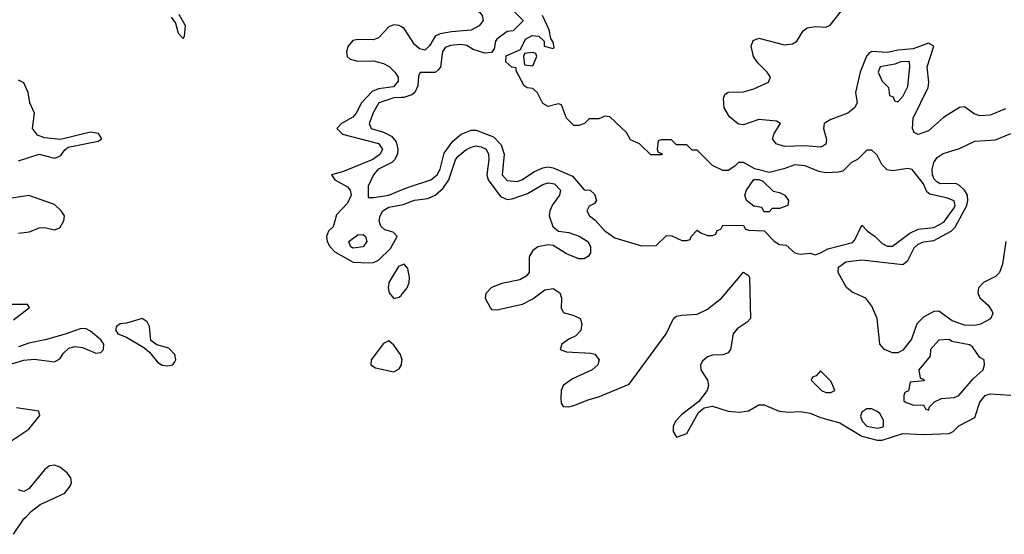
# Model space of a CAD drawing. Header units: inches. Extents: x 2710684 to 2828758, y 857022 to 965663.
# Tile 261 of 316: x 2778514 to 2782345, y 879930 to 881934. Entities that reach past the tile are written whole.
import ezdxf

# ---------------------------------------------------------------- set-up
doc = ezdxf.new("R2010")
doc.units = ezdxf.units.IN
doc.header["$MEASUREMENT"] = 0
for name, color, linetype in [('C7877', 7, 'Continuous'), ('C7878', 7, 'Continuous'), ('C7888', 7, 'Continuous')]:
    doc.layers.add(name, color=color, linetype=linetype)

msp = doc.modelspace()

# ---------------------------------------------------------------- linework, layer by layer
at = {"layer": 'C7877', "color": 4, "elevation": 4}
msp.add_lwpolyline([(2778489.7, 879930), (2778529.8, 879990.2), (2778540.1, 880000)], dxfattribs=at)
at = {"layer": 'C7878', "color": 4}
for points, elevation in [([(2779103.4, 881943.4), (2779120.3, 881920.3), (2779130, 881881), (2779150, 881860.7), (2779155.1, 881870), (2779159.7, 881910), (2779134.5, 881954.5)], 4), ([(2780000, 881905.4), (2779990, 881911.1), (2779970, 881913.5), (2779950, 881905.7), (2779910, 881863.1), (2779890, 881854.8), (2779830, 881857.2), (2779810, 881852.4), (2779791.4, 881830), (2779784.9, 881810), (2779787.9, 881790), (2779800.1, 881780.1), (2779830, 881772.2), (2779890, 881773.8), (2779930, 881763.2), (2779951.4, 881751.4), (2779974, 881730), (2779986.5, 881710), (2779986.1, 881693.9), (2779968.1, 881671.9), (2779910, 881664.8), (2779885.3, 881654.7), (2779843.8, 881610), (2779823.7, 881570), (2779810, 881553.6), (2779765.5, 881530), (2779748.4, 881510), (2779770, 881487.8), (2779910, 881451.4), (2779925.3, 881430), (2779916.5, 881410), (2779888.2, 881390), (2779770, 881341.3), (2779726.8, 881330), (2779740.7, 881310), (2779790, 881283.1), (2779799.6, 881270), (2779803.6, 881250), (2779790, 881219.6), (2779746.4, 881173.6), (2779733, 881127), (2779716, 881110), (2779707.3, 881090), (2779710.7, 881070), (2779720.7, 881050), (2779740.7, 881030), (2779812, 880990), (2779872.8, 880987.2), (2779890, 880988.5), (2779910, 880997.1), (2779956.9, 881043.1), (2779982.9, 881090), (2779966.7, 881106.7), (2779935.2, 881115.2), (2779919.2, 881130), (2779912.9, 881150), (2779916.1, 881170), (2779927.1, 881190), (2779950, 881203.2), (2780000, 881213.4)], 4), ([(2778510, 881384), (2778590, 881410.3), (2778650, 881394.9), (2778661.7, 881398.3), (2778674.7, 881405.3), (2778690, 881427.3), (2778703, 881437), (2778819.8, 881460.2), (2778834, 881470), (2778820.9, 881490), (2778790, 881496), (2778672.5, 881467.5), (2778610, 881473.1), (2778583.7, 881483.7), (2778563.8, 881510), (2778571.3, 881570), (2778553.7, 881610), (2778547.4, 881650), (2778530, 881687.6), (2778510, 881698.3)], 4), ([(2780000, 881631), (2779970, 881629.6), (2779911, 881610), (2779890, 881574), (2779874, 881530), (2779881, 881510), (2779930, 881496.4), (2779960.3, 881480.3), (2779978.5, 881458.5), (2779985.3, 881430), (2779984.4, 881410), (2779972.5, 881387.5), (2779962.4, 881377.6), (2779907.3, 881350), (2779890.7, 881330), (2779870, 881286), (2779870, 881242), (2779890, 881241), (2779950, 881250.7), (2780000, 881270.9)], 8), ([(2778510, 881102.4), (2778552.5, 881107.5), (2778590, 881122.8), (2778610, 881124), (2778650, 881115.3), (2778670, 881123.8), (2778685.1, 881150), (2778688, 881170), (2778675.1, 881190), (2778650, 881213.7), (2778550, 881248.6), (2778450, 881234.2)], 4), ([(2780000, 880977.6), (2779987.2, 880972.8), (2779950.2, 880910), (2779947.5, 880890), (2779951.3, 880870), (2779970, 880847.9), (2779990, 880852.8), (2779999, 880860.9), (2780000, 880862.2)], 4), ([(2778490, 880764.9), (2778552.5, 880812.5), (2778544.7, 880824.7), (2778430, 880824.4)], 4), ([(2778470, 880590.3), (2778530, 880607.8), (2778570, 880611.7), (2778650, 880601.1), (2778670, 880613), (2778684.7, 880635.3), (2778705.3, 880654.7), (2778730, 880661.7), (2778758, 880658), (2778810, 880635.8), (2778830, 880638), (2778839.6, 880650), (2778841.6, 880670), (2778830, 880686.6), (2778790, 880721.3), (2778770, 880730.9), (2778749.3, 880730.7), (2778690.3, 880709.7), (2778612.9, 880687.1), (2778550, 880674.5), (2778510, 880659.7)], 4), ([(2780000, 880617.4), (2779995.4, 880630), (2779970, 880666), (2779950, 880682.7), (2779930, 880672.7), (2779881.6, 880610), (2779880.7, 880590), (2779898, 880578), (2779970, 880562.8), (2779990, 880574.4), (2779999.2, 880590), (2780000, 880594.7)], 4), ([(2778424.2, 880255.8), (2778550, 880338.9), (2778592, 880392), (2778588.7, 880410), (2778502.2, 880422.2)], 4), ([(2778540.1, 880000), (2778560.4, 880019.6), (2778594.2, 880045.8), (2778689.2, 880090), (2778710, 880118), (2778715.1, 880130), (2778713.2, 880150), (2778699.3, 880170), (2778670, 880191.6), (2778650, 880199.6), (2778630, 880196.9), (2778610, 880180.7), (2778550, 880107.3), (2778530, 880096.2), (2778519.6, 880099.6), (2778510, 880103.7)], 4)]:
    msp.add_lwpolyline(points, dxfattribs=dict(at, elevation=elevation))
at = {"layer": 'C7878', "color": 4, "elevation": 4}
for points in [[(2779810, 881043.7), (2779801.2, 881050), (2779794, 881070), (2779830, 881096.4), (2779850, 881097.1), (2779859.1, 881090), (2779864.9, 881070), (2779850, 881049.5)], [(2778990, 880769.7), (2778930, 880752.2), (2778904.7, 880750), (2778890, 880739), (2778886.6, 880726.6), (2778896, 880710), (2778930, 880698), (2778997.3, 880657.3), (2779019.4, 880639.4), (2779050, 880600.3), (2779068.5, 880588.5), (2779090, 880585.8), (2779109.7, 880590.3), (2779118, 880602), (2779122, 880610), (2779117.7, 880630), (2779094.6, 880654.6), (2779048, 880668), (2779024.8, 880684.7), (2779018.8, 880738.8), (2779010, 880757.6)]]:
    msp.add_lwpolyline(points, close=True, dxfattribs=at)
at = {"layer": 'C7888', "color": 4}
for points, elevation in [([(2780000, 882084.7), (2780010, 882078), (2780070, 882058.6), (2780110, 882032.4), (2780170, 882007.9), (2780190, 882002.8), (2780230, 882002.2), (2780269.3, 881989.3), (2780303.4, 881963.4), (2780313.7, 881950), (2780317, 881930), (2780301.6, 881910), (2780270, 881893.5), (2780193.9, 881886.1), (2780150, 881878.2), (2780130.5, 881870), (2780108.3, 881831.7), (2780090, 881815.4), (2780070, 881820.4), (2780050, 881837.4), (2780010, 881899.7), (2780000, 881905.4)], 4), ([(2780434, 881970), (2780471.6, 881931.6), (2780471.6, 881928.4), (2780434, 881890), (2780410, 881888), (2780370, 881858), (2780364.7, 881850), (2780359.6, 881820.4), (2780350, 881806), (2780323.1, 881803.1), (2780278, 881818), (2780253.4, 881833.4), (2780230, 881837), (2780190, 881833.3), (2780170, 881825.2), (2780159.1, 881810), (2780150.7, 881749.3), (2780142, 881738), (2780130, 881728.7), (2780072, 881728), (2780066, 881714), (2780063.5, 881676.5), (2780051, 881650), (2780039.3, 881640.7), (2780008.6, 881631.4), (2780000, 881631)], 8), ([(2782350, 881586.2), (2782290, 881561.5), (2782250, 881558.9), (2782227.8, 881567.8), (2782190, 881594.2), (2782170, 881591.8), (2782107.6, 881552.4), (2782050, 881500.5), (2782010, 881487), (2781994.5, 881494.5), (2781987.3, 881510), (2781989.7, 881550), (2782048.5, 881670), (2782051, 881690), (2782044.2, 881750), (2782071.1, 881830), (2782050, 881841.7), (2781990, 881819.8), (2781930, 881815), (2781890, 881806.5), (2781830, 881809.8), (2781817.5, 881802.5), (2781808, 881792), (2781784.2, 881730), (2781766, 881650), (2781772.7, 881610), (2781761.6, 881590), (2781735.5, 881570), (2781670, 881545.4), (2781644.4, 881530), (2781641.3, 881510), (2781652.7, 881467.3), (2781650.4, 881449.6), (2781638.8, 881441.2), (2781630, 881438), (2781570, 881443), (2781490, 881440.5), (2781457.2, 881450), (2781442.7, 881470), (2781449.3, 881490), (2781474.5, 881530), (2781459.1, 881539.1), (2781390, 881544.7), (2781330, 881523.7), (2781310, 881526.6), (2781276, 881556), (2781254.5, 881590), (2781252.7, 881627.3), (2781258, 881642), (2781270, 881651), (2781330, 881653.4), (2781370, 881664.7), (2781427.3, 881690), (2781434.8, 881710), (2781422.6, 881730), (2781385.7, 881765.7), (2781369.6, 881790), (2781359.5, 881830), (2781367.3, 881852.7), (2781390, 881861.6), (2781490, 881835.3), (2781520.7, 881839.3), (2781537.6, 881850), (2781562.4, 881890), (2781578.4, 881901.6), (2781610, 881907.6), (2781650, 881904.9), (2781667.8, 881912.2), (2781720, 881980)], 4), ([(2780000, 881270.9), (2780030, 881283), (2780114, 881310), (2780138, 881330), (2780150, 881352), (2780165.6, 881414.4), (2780199.1, 881460.9), (2780231.4, 881488.6), (2780270, 881503.8), (2780290, 881503.8), (2780358, 881478), (2780386.9, 881446.9), (2780399.1, 881410), (2780391, 881330), (2780410, 881307.7), (2780450, 881304), (2780468, 881310), (2780517, 881343), (2780550, 881357.3), (2780570, 881360.7), (2780590, 881357.3), (2780664.9, 881324.9), (2780710, 881271.3), (2780734, 881270), (2780750, 881254), (2780758, 881230), (2780750, 881218), (2780730, 881208), (2780721, 881190), (2780731.3, 881170), (2780753.4, 881153.4), (2780790, 881111.3), (2780830, 881084.7), (2780932.7, 881052.7), (2780990, 881054), (2781030, 881094), (2781051.6, 881091.6), (2781090, 881074), (2781110, 881074), (2781122, 881078), (2781126, 881090), (2781150, 881114), (2781163.6, 881103.6), (2781190, 881094), (2781210, 881094), (2781222, 881098), (2781227.3, 881112.7), (2781242, 881118), (2781250, 881134), (2781330, 881132), (2781338, 881118), (2781350, 881114), (2781410, 881112), (2781450, 881071.3), (2781470, 881058), (2781496, 881056), (2781530, 881026), (2781550, 881021), (2781590, 881024.7), (2781610, 881018), (2781630, 881026), (2781658, 881042), (2781753.6, 881066.4), (2781763.1, 881076.9), (2781790, 881134), (2781812, 881110), (2781842, 881090), (2781870, 881062), (2781890, 881052), (2781910, 881052), (2781977.5, 881102.5), (2782010, 881118), (2782070, 881124.4), (2782110, 881146), (2782150, 881201), (2782153.3, 881210), (2782150, 881228), (2782120.2, 881240.2), (2782054.9, 881254.9), (2782043.6, 881263.6), (2782030, 881294), (2781986, 881350), (2781970, 881354), (2781910, 881345.2), (2781889, 881349), (2781868, 881370), (2781850, 881406), (2781830, 881426), (2781810, 881426), (2781774, 881390), (2781750, 881378), (2781716, 881344), (2781699.8, 881340.2), (2781650, 881337.2), (2781623.2, 881343.2), (2781570, 881365.2), (2781530, 881369), (2781487.1, 881352.9), (2781430, 881339), (2781373.6, 881353.6), (2781330, 881378), (2781310, 881378), (2781296.9, 881363.1), (2781270, 881346), (2781250, 881346), (2781210, 881366), (2781150, 881426), (2781130, 881426), (2781110, 881446), (2781070, 881446), (2781050, 881466), (2781010, 881466), (2780998, 881462), (2780994, 881430), (2780998, 881418), (2781012.7, 881412.7), (2781012.7, 881407.3), (2780970, 881408), (2780926, 881450), (2780890, 881466), (2780874.6, 881494.6), (2780810, 881555.3), (2780790, 881558), (2780767.3, 881547.3), (2780730, 881548), (2780711, 881529), (2780690, 881522), (2780670, 881522), (2780641.2, 881550), (2780622, 881602), (2780610, 881606), (2780570, 881595.3), (2780550, 881608), (2780528.4, 881648.4), (2780510, 881666), (2780488.4, 881668.4), (2780476.4, 881676.4), (2780446, 881734), (2780446, 881746), (2780428.4, 881748.4), (2780406, 881770), (2780407.3, 881792.7), (2780462, 881818), (2780482, 881858), (2780508.4, 881871.6), (2780534, 881870), (2780554, 881850), (2780554, 881830), (2780590, 881822), (2780594, 881826), (2780590, 881846), (2780580.4, 881860.4), (2780574.6, 881894.6), (2780548, 881950)], 8), ([(2782350.2, 881069.8), (2782338, 880982), (2782325.8, 880950), (2782310, 880934.2), (2782263.7, 880910), (2782244.4, 880890), (2782242, 880870), (2782250, 880850.6), (2782282, 880822), (2782297.7, 880797.8), (2782300.3, 880790), (2782291.5, 880768.5), (2782252.3, 880747.7), (2782230, 880743.1), (2782190, 880744.2), (2782141.3, 880761.3), (2782090, 880798.7), (2782070, 880798), (2782030, 880775.4), (2782004.6, 880750), (2781983.8, 880690), (2781950, 880646.6), (2781930, 880637), (2781910, 880636.2), (2781879.3, 880650), (2781860.7, 880670), (2781849.8, 880770), (2781830, 880818), (2781806.6, 880850), (2781753.4, 880873.4), (2781731, 880891), (2781698.4, 880950), (2781699.5, 880970), (2781728.8, 880991.2), (2781790, 880999.3), (2781950, 880980.8), (2781970, 880996.4), (2781994.7, 881045.3), (2782010, 881060.2), (2782030, 881068.4), (2782070, 881074.2), (2782138.3, 881110), (2782153.5, 881126.5), (2782199.4, 881210), (2782203.4, 881230), (2782201.1, 881250), (2782189.8, 881270), (2782170, 881288.7), (2782155.6, 881295.6), (2782095.2, 881295.2), (2782081.9, 881301.9), (2782072.4, 881312.4), (2782066, 881330), (2782063.8, 881350), (2782070, 881378), (2782083.1, 881396.9), (2782107.4, 881412.6), (2782170, 881432.2), (2782230, 881461.2), (2782310, 881466.5), (2782369.7, 881490)], 4), ([(2780000, 881213.4), (2780005.5, 881214.5), (2780050, 881231.3), (2780102, 881238), (2780130, 881250.3), (2780161.8, 881278.2), (2780183.9, 881310), (2780210, 881387.7), (2780219.2, 881400.8), (2780250, 881427.2), (2780270, 881437.4), (2780290, 881442.3), (2780310, 881439), (2780329, 881429), (2780337.7, 881410), (2780339.6, 881390), (2780331.3, 881330), (2780336.1, 881310), (2780384.8, 881244.8), (2780410, 881233.7), (2780430, 881236.5), (2780490, 881257.3), (2780550, 881292.6), (2780570, 881298.5), (2780594.7, 881294.7), (2780617.6, 881270), (2780614, 881250), (2780586.5, 881213.5), (2780576.9, 881190), (2780574.6, 881170), (2780588.9, 881128.9), (2780610, 881110.4), (2780650, 881104.9), (2780691.3, 881091.3), (2780724.4, 881070), (2780735.3, 881050), (2780734.6, 881025.4), (2780727.1, 881012.9), (2780710, 881002.4), (2780690, 881003), (2780641.7, 881021.7), (2780590, 881054), (2780570, 881057.2), (2780530, 881049.4), (2780510, 881035.1), (2780496.4, 881010), (2780495.8, 880950), (2780484.7, 880935.3), (2780459.4, 880920.6), (2780390, 880906.3), (2780350, 880891.2), (2780327.7, 880867.7), (2780324.9, 880850), (2780345.5, 880810), (2780350, 880804.9), (2780370, 880803.8), (2780470, 880825.5), (2780510, 880846.4), (2780557.5, 880882.5), (2780590, 880887), (2780614.9, 880870), (2780621.7, 880850), (2780621.3, 880810), (2780630, 880794), (2780670, 880782.6), (2780694.4, 880770), (2780701.7, 880750), (2780696.7, 880723.3), (2780677.8, 880702.2), (2780650, 880689.7), (2780623.1, 880670), (2780616.3, 880650), (2780641.1, 880641.1), (2780735.9, 880635.9), (2780751.4, 880631.4), (2780768.5, 880610), (2780763.7, 880590), (2780741.6, 880570), (2780665, 880535), (2780628.9, 880510), (2780620.8, 880490), (2780618.9, 880458.9), (2780621.1, 880441.1), (2780628.2, 880428.2), (2780650, 880426), (2780670, 880431.3), (2780726.1, 880453.9), (2780770, 880466), (2780885.2, 880514.8), (2781029.6, 880710), (2781057.2, 880770), (2781070, 880779.1), (2781090, 880783.8), (2781150, 880787.4), (2781190, 880807.2), (2781244.5, 880850), (2781330, 880950.6), (2781350, 880938), (2781353.4, 880930), (2781357.3, 880770), (2781344.4, 880755.6), (2781305.5, 880730), (2781290.4, 880710), (2781279.1, 880650), (2781270, 880637.2), (2781250, 880629.4), (2781210, 880627.8), (2781190, 880620.5), (2781170, 880603.7), (2781162.6, 880590), (2781164.2, 880570), (2781190.4, 880530), (2781194, 880510), (2781188.7, 880490), (2781154.6, 880445.4), (2781090, 880396.9), (2781066, 880370), (2781057, 880350), (2781056.4, 880330), (2781070, 880308.5), (2781110, 880322.4), (2781155.1, 880404.9), (2781177.6, 880422.4), (2781210, 880428.7), (2781270, 880408.9), (2781314.9, 880405.1), (2781349.6, 880410.4), (2781390, 880434.8), (2781410, 880434.8), (2781469.3, 880409.3), (2781505.3, 880405.3), (2781550, 880408.1), (2781590, 880401.3), (2781630, 880385.3), (2781704.6, 880364.6), (2781790, 880312), (2781850, 880296.6), (2781870, 880297.1), (2781950, 880323), (2782030, 880319), (2782130, 880323.1), (2782145.2, 880330), (2782167.6, 880352.4), (2782230, 880384.9), (2782250, 880444.9), (2782270, 880470.3), (2782290, 880476.9), (2782370, 880471.5)], 4), ([(2780000, 880862.2), (2780021.8, 880890), (2780029.8, 880910), (2780031, 880930), (2780024.6, 880964.6), (2780010, 880981.3), (2780000, 880977.6)], 4), ([(2780000, 880594.7), (2780002.7, 880610), (2780000, 880617.4)], 4)]:
    msp.add_lwpolyline(points, dxfattribs=dict(at, elevation=elevation))
at = {"layer": 'C7888', "color": 4, "elevation": 8}
for points in [[(2780510, 881806), (2780478, 881802), (2780474, 881790), (2780478, 881758), (2780510, 881754), (2780526, 881790), (2780522, 881802)], [(2781971.4, 881771.4), (2781942, 881770), (2781919.1, 881760.9), (2781862, 881750), (2781854, 881730), (2781870, 881694), (2781894, 881670), (2781898, 881638), (2781912.7, 881632.7), (2781918, 881618), (2781930, 881614), (2781950, 881634), (2781970, 881674), (2781977.2, 881750), (2781975.3, 881770)], [(2781410, 881186), (2781402, 881202), (2781370, 881208), (2781342, 881230), (2781335.3, 881250), (2781342, 881270), (2781370, 881312), (2781390, 881312), (2781405.4, 881305.4), (2781446, 881266), (2781470, 881261), (2781490.6, 881250.6), (2781504.7, 881230), (2781502, 881210), (2781470, 881199), (2781442, 881198), (2781430, 881186)], [(2782130, 880688), (2782090, 880686), (2782058, 880650), (2782056, 880624), (2782012, 880570), (2782018, 880538), (2782030, 880534), (2782032.7, 880527.3), (2781978, 880522), (2781971.6, 880488.4), (2781958, 880482), (2781954, 880470), (2781954, 880450), (2781963.6, 880443.6), (2781992.7, 880432.7), (2782030, 880434), (2782038, 880418), (2782050, 880414), (2782053.6, 880426.4), (2782073.6, 880446.4), (2782100.9, 880459.1), (2782150, 880462.8), (2782168, 880470), (2782224.1, 880535.9), (2782262, 880570), (2782268, 880590), (2782266, 880610), (2782250, 880618), (2782220.4, 880660.4), (2782210, 880668), (2782141.2, 880681.2)], [(2781630, 880566), (2781612.7, 880547.3), (2781598, 880542), (2781594, 880530), (2781634, 880490), (2781650, 880482), (2781670, 880482), (2781686, 880490), (2781678, 880510), (2781670, 880526)], [(2781830, 880418), (2781810, 880418), (2781790, 880406), (2781784.7, 880390), (2781791.3, 880370), (2781810, 880351.3), (2781850, 880343), (2781870, 880347.7), (2781875.3, 880350), (2781874.6, 880374.6), (2781860.4, 880400.4), (2781850, 880408)]]:
    msp.add_lwpolyline(points, close=True, dxfattribs=at)

doc.saveas('drawing.dxf')
